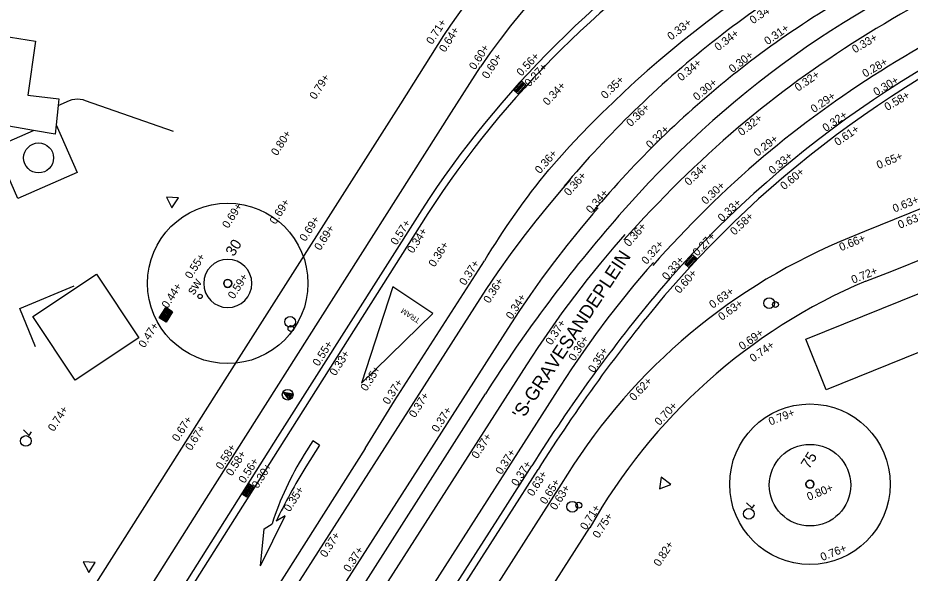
# Model space of a CAD drawing. Extents: x 122462 to 123306, y 485548 to 486417.
# Drawn here: x 122843.63 to 122876.99, y 485776.58 to 485797.34 of the extents above; entities that cross this region are included whole.
import ezdxf

# ---------------------------------------------------------------- set-up
doc = ezdxf.new("R2010")
doc.units = 0
for name, color, linetype in [('B meubilair trammast', 7, 'Continuous'), ('B-WE-AL-T25', 7, 'Continuous'), ('B-WE-GR-BOOM_BOOMDIAMETER', 7, 'Continuous'), ('B-WE-KL-ET_LS_OV_LICHTMAST-S', 7, 'Continuous'), ('B-WE-OG-HOOGTEPUNT-S', 7, 'Continuous'), ('B-WE-OG-TOPOGRAFIE_BEBOUWING-G', 7, 'Continuous'), ('B-WE-OG-TOPOGRAFIE_RAILS-G', 7, 'Continuous'), ('B-WE-OG-TOPOGRAFIE_STRAATNAAM', 7, 'Continuous'), ('B-WE-RI-HWA_KOLK-S', 7, 'Continuous'), ('B-WE-VH-KANTOPSLUITING_TROTTOIRBAND_130 150-G', 7, 'Continuous'), ('B-WE-VH-KANTOPSLUITING_TROTTOIRBAND_280 300-G', 7, 'Continuous'), ('B-WE-VH-KANTOPSLUITING_TROTTOIRBAND_NATUURSTEEN_150-G', 7, 'Continuous'), ('B-WE-VH-KANTOPSLUITING_TROTTOIRBAND_NATUURSTEEN_300-G', 7, 'Continuous'), ('B-WE-VH-KANTVERHARDING_EIND_VERHARDING-G', 7, 'Continuous'), ('B-WE-VH-MATERIAALGRENS_ASFALT-G', 7, 'Continuous'), ('B-WE-VW-MARKERING_LANGS_STREEP_DOORGETROKKEN_010-G', 7, 'Continuous'), ('B-WE-VW-MARKERING_OVERIG-G', 7, 'Continuous'), ('B-WE-VW-MARKERING_PIJL-S', 7, 'Continuous'), ('iba7-verkeersbord blauw', 7, 'Continuous'), ('iba7-verkeersbord rood', 7, 'Continuous'), ('Level 17', 7, 'Continuous'), ('Level 2', 7, 'Continuous'), ('Level 30', 7, 'Continuous'), ('Level 37', 7, 'Continuous'), ('Level 53', 7, 'Continuous')]:
    doc.layers.add(name, color=color, linetype=linetype)

msp = doc.modelspace()

# ---------------------------------------------------------------- linework, layer by layer
at = {"layer": 'B meubilair trammast'}
for points in [[(122849.391, 485790.235), (122849.633, 485790.614), (122849.183, 485790.634)], [(122867.624, 485779.725), (122868.041, 485779.893), (122867.686, 485780.17)], [(122846.285, 485776.6), (122846.526, 485776.98), (122846.076, 485776.999)]]:
    msp.add_lwpolyline(points, close=True, dxfattribs=at)
at = {"layer": 'B-WE-KL-ET_LS_OV_LICHTMAST-S'}
for points in [[(122843.843, 485781.937), (122844.057, 485781.727), (122844.138, 485781.854)], [(122870.873, 485779.21), (122871.087, 485779.001), (122871.168, 485779.128)]]:
    msp.add_lwpolyline(points, dxfattribs=at)
for centre, radius in [((122850.442, 485786.924), 0.08), ((122843.93, 485781.519), 0.2), ((122870.96, 485778.793), 0.2)]:
    msp.add_circle(centre, radius, dxfattribs=at)
at = {"layer": 'B-WE-OG-TOPOGRAFIE_BEBOUWING-G'}
msp.add_lwpolyline([(122846.574, 485787.748), (122848.154, 485785.369), (122845.775, 485783.789), (122844.195, 485786.168), (122846.574, 485787.748)], dxfattribs=at)
at = {"layer": 'B-WE-OG-TOPOGRAFIE_RAILS-G'}
for centre, radius, start, end in [((122892.73, 485767.197), 37.277, 116.2604, 128.4187), ((122892.73, 485767.197), 35.837, 116.2604, 128.4187), ((122897.258, 485761.432), 41.525, 114.4342, 129.9761), ((122897.258, 485761.432), 40.085, 114.4342, 129.9761), ((122893.694, 485766.059), 38.768, 128.4917, 139.889), ((122893.694, 485766.059), 37.328, 128.4917, 139.889), ((122898.708, 485760.361), 43.279, 130.5458, 138.508), ((122898.708, 485760.361), 41.839, 130.5458, 138.508)]:
    msp.add_arc(centre, radius, start, end, dxfattribs=at)
at = {"layer": 'B-WE-RI-HWA_KOLK-S'}
for p, q in [((122862.472, 485794.968), (122862.17, 485794.634)), ((122862.319, 485794.5), (122862.62, 485794.835)), ((122862.62, 485794.835), (122862.472, 485794.968)), ((122862.17, 485794.634), (122862.319, 485794.5)), ((122868.873, 485788.474), (122868.566, 485788.144)), ((122869.019, 485788.337), (122868.873, 485788.474)), ((122868.566, 485788.144), (122868.713, 485788.008)), ((122868.713, 485788.008), (122869.019, 485788.337)), ((122848.919, 485786.123), (122849.161, 485786.502)), ((122848.94, 485786.127), (122849.165, 485786.481)), ((122849.414, 485786.341), (122849.161, 485786.502)), ((122849.393, 485786.336), (122849.165, 485786.481)), ((122849.172, 485785.961), (122848.919, 485786.123)), ((122849.167, 485785.982), (122848.94, 485786.127)), ((122849.393, 485786.336), (122849.167, 485785.982)), ((122849.414, 485786.341), (122849.172, 485785.961)), ((122852.268, 485779.915), (122852.027, 485779.535)), ((122852.196, 485779.428), (122852.437, 485779.808)), ((122852.437, 485779.808), (122852.268, 485779.915)), ((122852.027, 485779.535), (122852.196, 485779.428))]:
    msp.add_line(p, q, dxfattribs=at)
for points in [[(122862.329, 485794.739), (122862.351, 485794.762), (122862.428, 485794.693), (122862.407, 485794.669), (122862.329, 485794.739)], [(122862.363, 485794.776), (122862.384, 485794.8), (122862.462, 485794.73), (122862.44, 485794.706), (122862.363, 485794.776)], [(122862.396, 485794.813), (122862.418, 485794.837), (122862.495, 485794.767), (122862.474, 485794.743), (122862.396, 485794.813)], [(122862.43, 485794.85), (122862.451, 485794.874), (122862.529, 485794.804), (122862.507, 485794.78), (122862.43, 485794.85)], [(122862.463, 485794.887), (122862.485, 485794.911), (122862.562, 485794.841), (122862.541, 485794.818), (122862.463, 485794.887)], [(122862.229, 485794.627), (122862.25, 485794.651), (122862.328, 485794.581), (122862.306, 485794.557), (122862.229, 485794.627)], [(122862.262, 485794.664), (122862.284, 485794.688), (122862.361, 485794.618), (122862.34, 485794.595), (122862.262, 485794.664)], [(122862.296, 485794.702), (122862.317, 485794.725), (122862.395, 485794.656), (122862.373, 485794.632), (122862.296, 485794.702)], [(122868.863, 485788.393), (122868.885, 485788.416), (122868.961, 485788.345), (122868.939, 485788.322), (122868.863, 485788.393)], [(122868.625, 485788.136), (122868.646, 485788.16), (122868.723, 485788.089), (122868.701, 485788.065), (122868.625, 485788.136)], [(122868.659, 485788.173), (122868.681, 485788.196), (122868.757, 485788.125), (122868.735, 485788.102), (122868.659, 485788.173)], [(122868.693, 485788.209), (122868.715, 485788.233), (122868.791, 485788.162), (122868.769, 485788.138), (122868.693, 485788.209)], [(122868.727, 485788.246), (122868.749, 485788.27), (122868.825, 485788.199), (122868.803, 485788.175), (122868.727, 485788.246)], [(122868.761, 485788.283), (122868.783, 485788.306), (122868.859, 485788.235), (122868.837, 485788.212), (122868.761, 485788.283)], [(122868.795, 485788.319), (122868.817, 485788.343), (122868.893, 485788.272), (122868.871, 485788.248), (122868.795, 485788.319)], [(122868.829, 485788.356), (122868.851, 485788.379), (122868.927, 485788.308), (122868.905, 485788.285), (122868.829, 485788.356)], [(122849.178, 485786.439), (122849.171, 485786.429)], [(122849.174, 485786.415), (122849.33, 485786.316)], [(122849.347, 485786.343), (122849.191, 485786.442)], [(122848.989, 485786.144), (122848.983, 485786.134)], [(122848.986, 485786.12), (122849.141, 485786.021)], [(122849.159, 485786.048), (122849.003, 485786.147)], [(122849.016, 485786.186), (122849.01, 485786.176)], [(122849.013, 485786.162), (122849.168, 485786.063)], [(122849.186, 485786.09), (122849.03, 485786.189)], [(122849.043, 485786.228), (122849.037, 485786.218)], [(122849.04, 485786.204), (122849.195, 485786.105)], [(122849.212, 485786.132), (122849.057, 485786.231)], [(122849.07, 485786.271), (122849.064, 485786.26)], [(122849.067, 485786.247), (122849.222, 485786.148)], [(122849.239, 485786.175), (122849.084, 485786.274)], [(122849.097, 485786.313), (122849.09, 485786.303)], [(122849.094, 485786.289), (122849.249, 485786.19)], [(122849.266, 485786.217), (122849.111, 485786.316)], [(122849.124, 485786.355), (122849.117, 485786.345)], [(122849.12, 485786.331), (122849.276, 485786.232)], [(122849.293, 485786.259), (122849.138, 485786.358)], [(122849.151, 485786.397), (122849.144, 485786.387)], [(122849.147, 485786.373), (122849.303, 485786.274)], [(122849.32, 485786.301), (122849.164, 485786.4)], [(122849.209, 485786.109), (122849.215, 485786.119)], [(122849.236, 485786.151), (122849.242, 485786.161)], [(122849.263, 485786.193), (122849.269, 485786.203)], [(122849.29, 485786.235), (122849.296, 485786.245)], [(122849.316, 485786.277), (122849.323, 485786.287)], [(122849.343, 485786.319), (122849.35, 485786.33)], [(122849.155, 485786.024), (122849.162, 485786.034)], [(122849.182, 485786.066), (122849.189, 485786.076)], [(122852.219, 485779.749), (122852.237, 485779.776), (122852.325, 485779.72), (122852.308, 485779.693), (122852.219, 485779.749)], [(122852.246, 485779.791), (122852.263, 485779.818), (122852.351, 485779.763), (122852.334, 485779.736), (122852.246, 485779.791)], [(122852.273, 485779.834), (122852.29, 485779.861), (122852.378, 485779.805), (122852.361, 485779.778), (122852.273, 485779.834)], [(122852.086, 485779.538), (122852.103, 485779.565), (122852.191, 485779.509), (122852.174, 485779.482), (122852.086, 485779.538)], [(122852.113, 485779.58), (122852.13, 485779.607), (122852.218, 485779.551), (122852.201, 485779.524), (122852.113, 485779.58)], [(122852.139, 485779.622), (122852.156, 485779.649), (122852.244, 485779.594), (122852.227, 485779.567), (122852.139, 485779.622)], [(122852.166, 485779.665), (122852.183, 485779.692), (122852.271, 485779.636), (122852.254, 485779.609), (122852.166, 485779.665)], [(122852.193, 485779.707), (122852.21, 485779.734), (122852.298, 485779.678), (122852.281, 485779.651), (122852.193, 485779.707)]]:
    msp.add_lwpolyline(points, dxfattribs=at)
for centre, start, end in [((122849.18, 485786.424), 147.503, 237.503), ((122849.186, 485786.434), 57.503, 147.503), ((122848.991, 485786.129), 147.503, 237.503), ((122848.998, 485786.139), 57.503, 147.503), ((122849.018, 485786.171), 147.503, 237.503), ((122849.025, 485786.181), 57.503, 147.503), ((122849.045, 485786.213), 147.503, 237.503), ((122849.052, 485786.223), 57.503, 147.503), ((122849.072, 485786.255), 147.503, 237.503), ((122849.078, 485786.265), 57.503, 147.503), ((122849.099, 485786.297), 147.503, 237.503), ((122849.105, 485786.307), 57.503, 147.503), ((122849.126, 485786.339), 147.503, 237.503), ((122849.132, 485786.35), 57.503, 147.503), ((122849.153, 485786.382), 147.503, 237.503), ((122849.159, 485786.392), 57.503, 147.503), ((122849.18, 485786.082), 327.503, 57.503), ((122849.201, 485786.114), 237.503, 327.503), ((122849.207, 485786.124), 327.503, 57.503), ((122849.227, 485786.156), 237.503, 327.503), ((122849.234, 485786.166), 327.503, 57.503), ((122849.254, 485786.198), 237.503, 327.503), ((122849.261, 485786.208), 327.503, 57.503), ((122849.281, 485786.24), 237.503, 327.503), ((122849.288, 485786.251), 327.503, 57.503), ((122849.308, 485786.283), 237.503, 327.503), ((122849.314, 485786.293), 327.503, 57.503), ((122849.335, 485786.325), 237.503, 327.503), ((122849.341, 485786.335), 327.503, 57.503), ((122849.147, 485786.03), 237.503, 327.503), ((122849.153, 485786.04), 327.503, 57.503), ((122849.174, 485786.072), 237.503, 327.503)]:
    msp.add_arc(centre, 0.01, start, end, dxfattribs=at)
at = {"layer": 'B-WE-VH-KANTOPSLUITING_TROTTOIRBAND_130 150-G'}
for points in [[(122875.333, 485787.496), (122876.312, 485787.868), (122893.962, 485794.992), (122906.533, 485800.012)], [(122859.545, 485796.675), (122857.941, 485794.118), (122851.457, 485783.939), (122846.068, 485775.456), (122843.914, 485772.069), (122842.809, 485770.365)]]:
    msp.add_lwpolyline(points, dxfattribs=at)
for centre, radius, start, end in [((122887.37, 485777.247), 32.134, 109.4944, 145.3742), ((122884.367, 485780.25), 29.765, 117.5598, 146.5068), ((122883.171, 485768.321), 22.445, 113.13, 148.9294), ((122883.689, 485767.768), 21.424, 112.9561, 150.6267)]:
    msp.add_arc(centre, radius, start, end, dxfattribs=at)
at = {"layer": 'B-WE-VH-KANTOPSLUITING_TROTTOIRBAND_280 300-G'}
msp.add_lwpolyline([(122855.639, 485768.855), (122857.113, 485771.127), (122861.998, 485778.754), (122863.08, 485780.447)], dxfattribs=at)
msp.add_arc((122890.004, 485769.859), 37.288, 122.4775, 147.0059, dxfattribs=at)
at = {"layer": 'B-WE-VH-KANTOPSLUITING_TROTTOIRBAND_NATUURSTEEN_150-G'}
for points in [[(122905.454, 485801.56), (122875.291, 485789.351), (122874.354, 485788.962)], [(122875.333, 485787.496), (122876.312, 485787.868), (122893.962, 485794.992), (122906.533, 485800.012)], [(122859.545, 485796.675), (122857.941, 485794.118), (122851.457, 485783.939), (122846.068, 485775.456), (122843.914, 485772.069), (122842.809, 485770.365)], [(122843.305, 485767.77), (122846.914, 485773.426), (122850.68, 485779.38), (122854.452, 485785.317), (122859.842, 485793.813), (122860.927, 485795.506)], [(122863.946, 485779.905), (122856.523, 485768.29)], [(122853.181, 485759.893), (122857.443, 485766.425), (122857.974, 485767.266), (122865.019, 485778.277)]]:
    msp.add_lwpolyline(points, dxfattribs=at)
for centre, radius, start, end in [((122887.37, 485777.247), 32.134, 109.4944, 145.3742), ((122884.367, 485780.25), 29.765, 117.5598, 146.5068), ((122883.171, 485768.321), 22.445, 113.13, 148.9294), ((122883.689, 485767.768), 21.424, 112.9561, 150.6267)]:
    msp.add_arc(centre, radius, start, end, dxfattribs=at)
at = {"layer": 'B-WE-VH-KANTOPSLUITING_TROTTOIRBAND_NATUURSTEEN_300-G'}
for points in [[(122858.729, 485790.164), (122853.344, 485781.672), (122848.499, 485774.007), (122844.135, 485767.235)], [(122855.639, 485768.855), (122857.113, 485771.127), (122861.998, 485778.754), (122863.08, 485780.447)]]:
    msp.add_lwpolyline(points, dxfattribs=at)
for centre, radius, start, end in [((122890.004, 485769.859), 37.288, 122.4775, 147.0059), ((122898.061, 485761.035), 39.834, 110.4575, 139.4077), ((122912.508, 485749.476), 58.329, 140.02002, 147.92942)]:
    msp.add_arc(centre, radius, start, end, dxfattribs=at)
at = {"layer": 'B-WE-VH-KANTVERHARDING_EIND_VERHARDING-G'}
msp.add_circle((122873.248, 485779.866), 1.526, dxfattribs=at)
for start, end in [(0, 180), (180, 0)]:
    msp.add_arc((122851.479, 485787.407), 0.9, start, end, dxfattribs=at)
at = {"layer": 'B-WE-VH-MATERIAALGRENS_ASFALT-G'}
for points in [[(122858.956, 485790.018), (122853.572, 485781.528), (122848.727, 485773.862), (122843.647, 485765.979)], [(122855.412, 485769.002), (122856.886, 485771.273), (122861.771, 485778.9), (122862.852, 485780.591)]]:
    msp.add_lwpolyline(points, dxfattribs=at)
for centre, radius, start, end in [((122890.01, 485769.852), 37.027, 122.4732, 147.0014), ((122898.066, 485761.026), 40.115, 110.4596, 139.4046), ((122912.49, 485749.495), 58.574, 140.02108, 147.9346)]:
    msp.add_arc(centre, radius, start, end, dxfattribs=at)
at = {"layer": 'B-WE-VW-MARKERING_LANGS_STREEP_DOORGETROKKEN_010-G'}
for points in [[(122856.618, 485781.242), (122857.719, 485783.023), (122861.072, 485788.249)], [(122879.483, 485787.902), (122880.237, 485786.014), (122873.85, 485783.435), (122873.096, 485785.323), (122879.483, 485787.902)], [(122859.144, 485786.281), (122857.651, 485787.275), (122856.474, 485783.68), (122859.144, 485786.281)], [(122854.426, 485772.777), (122858.88, 485779.781), (122861.114, 485783.283)], [(122856.618, 485781.242), (122848.765, 485768.861)]]:
    msp.add_lwpolyline(points, dxfattribs=at)
for centre, radius, start, end in [((122893.682, 485765.237), 40.13, 112.3523, 138.8217), ((122894.325, 485765.582), 37.28, 111.8799, 139.1977), ((122884.662, 485774.165), 27.475, 140.4503, 149.1607), ((122906.578, 485754.413), 53.856, 138.7206, 147.5837)]:
    msp.add_arc(centre, radius, start, end, dxfattribs=at)
at = {"layer": 'B-WE-VW-MARKERING_OVERIG-G'}
for centre, radius in [((122871.721, 485786.673), 0.2), ((122871.958, 485786.617), 0.11), ((122853.81, 485785.971), 0.2), ((122853.841, 485785.721), 0.11), ((122864.359, 485779.059), 0.2), ((122864.602, 485779.114), 0.11)]:
    msp.add_circle(centre, radius, dxfattribs=at)
at = {"layer": 'B-WE-VW-MARKERING_PIJL-S'}
for p, q in [((122854.655, 485781.52), (122854.338, 485781.011)), ((122854.909, 485781.362), (122854.655, 485781.52)), ((122854.909, 485781.362), (122854.402, 485780.547)), ((122852.7, 485776.848), (122853.629, 485778.719)), ((122852.834, 485778.236), (122853.139, 485778.424)), ((122853.629, 485778.719), (122853.291, 485778.517)), ((122852.7, 485776.848), (122852.834, 485778.236))]:
    msp.add_line(p, q, dxfattribs=at)
for centre, radius, start, end in [((122864.129, 485774.904), 11.54, 148.0464, 162.2406), ((122871.38, 485769.938), 20.02, 148.0017, 154.6269)]:
    msp.add_arc(centre, radius, start, end, dxfattribs=at)
at = {"layer": 'iba7-verkeersbord blauw'}
msp.add_lwpolyline([(122853.902, 485783.279), (122853.768, 485783.066), (122853.563, 485783.346), (122853.865, 485783.29), (122853.765, 485783.133), (122853.635, 485783.301), (122853.8, 485783.262), (122853.763, 485783.204), (122853.736, 485783.236), (122853.694, 485783.264)], dxfattribs=at)
msp.add_circle((122853.719, 485783.247), 0.2, dxfattribs=at)
at = {"layer": 'iba7-verkeersbord rood'}
for centre, radius in [((122851.477, 485787.41), 3), ((122851.477, 485787.41), 0.15), ((122873.246, 485779.902), 3), ((122873.246, 485779.902), 0.15)]:
    msp.add_circle(centre, radius, dxfattribs=at)
for centre, start, end in [((122851.477, 485787.41), 0, 180), ((122851.477, 485787.41), 180, 0), ((122873.246, 485779.902), 0, 180), ((122873.246, 485779.902), 180, 0)]:
    msp.add_arc(centre, 0.15, start, end, dxfattribs=at)
at = {"layer": 'Level 17'}
for points in [[(122845.134, 485794.059), (122845.564, 485794.249), (122845.66, 485794.279), (122845.758, 485794.298), (122845.858, 485794.304), (122845.958, 485794.299), (122846.057, 485794.282), (122846.153, 485794.253), (122849.435, 485793.106)], [(122845.061, 485793.332), (122845.844, 485791.553), (122843.629, 485790.578), (122842.783, 485792.5), (122844.213, 485793.13)]]:
    msp.add_lwpolyline(points, dxfattribs=at)
at = {"layer": 'Level 2'}
msp.add_lwpolyline([(122844.286, 485785.04), (122843.71, 485786.471), (122845.739, 485787.316)], dxfattribs=at)
at = {"layer": 'Level 30'}
for p, q in [((122845.134, 485794.059), (122845.061, 485793.332)), ((122844.213, 485793.13), (122842.609, 485793.405))]:
    msp.add_line(p, q, dxfattribs=at)
for points in [[(122843.039, 485796.664), (122844.291, 485796.47), (122844.002, 485794.447), (122845.159, 485794.313), (122845.134, 485794.059)], [(122845.061, 485793.332), (122845.027, 485792.99), (122844.213, 485793.13)]]:
    msp.add_lwpolyline(points, dxfattribs=at)
at = {"layer": 'Level 37'}
for points in [[(122864.275, 485791.284), (122864.002, 485790.971), (122863.492, 485790.364), (122862.995, 485789.747), (122862.511, 485789.12), (122862.038, 485788.484), (122861.579, 485787.838), (122861.132, 485787.184), (122860.699, 485786.521), (122848.328, 485767.181), (122847.926, 485766.567), (122847.512, 485765.961), (122847.086, 485765.364), (122846.647, 485764.775), (122846.197, 485764.196), (122845.735, 485763.626), (122845.261, 485763.066), (122844.776, 485762.515), (122844.28, 485761.974), (122843.773, 485761.444), (122843.256, 485760.924)], [(122865.327, 485790.24), (122865.127, 485790.01), (122864.636, 485789.425), (122864.158, 485788.831), (122863.691, 485788.227), (122863.236, 485787.615), (122862.794, 485786.993), (122862.364, 485786.363), (122861.946, 485785.724), (122849.575, 485766.384), (122849.157, 485765.745), (122848.726, 485765.114), (122848.282, 485764.492), (122847.825, 485763.88), (122847.357, 485763.276), (122846.875, 485762.683), (122846.382, 485762.099), (122845.878, 485761.526), (122845.361, 485760.963), (122844.833, 485760.411), (122844.294, 485759.869), (122843.744, 485759.339), (122843.184, 485758.82)], [(122850.699, 485765.665), (122862.66, 485784.363), (122863.089, 485785.018), (122863.53, 485785.665), (122863.984, 485786.303), (122864.451, 485786.932), (122864.93, 485787.551), (122865.422, 485788.161), (122865.925, 485788.761), (122866.339, 485789.235)], [(122867.391, 485788.19), (122867.164, 485787.932), (122866.661, 485787.338), (122866.17, 485786.733), (122865.692, 485786.118), (122865.226, 485785.494), (122864.773, 485784.86), (122864.333, 485784.217), (122863.907, 485783.565), (122851.945, 485764.867), (122851.514, 485764.207), (122851.069, 485763.555), (122850.612, 485762.912), (122850.142, 485762.278), (122849.659, 485761.653), (122849.164, 485761.039), (122848.658, 485760.434), (122848.139, 485759.839)]]:
    msp.add_lwpolyline(points, dxfattribs=at)
at = {"layer": 'Level 53'}
msp.add_circle((122844.407, 485792.099), 0.56, dxfattribs=at)

# ---------------------------------------------------------------- texts
at = {"layer": 'B-WE-AL-T25'}
for s, height, rotation, p in [('sw', 0.36, 57.5452, (122850.211, 485786.951)), ('TRAM', 0.2, 147.1138, (122858.691, 485786.07))]:
    msp.add_text(s, height=height, rotation=rotation, dxfattribs=at).set_placement(p)
at = {"layer": 'B-WE-GR-BOOM_BOOMDIAMETER'}
for s, rotation, p in [('30', 57.5452, (122851.702, 485788.391)), ('75', 57.4653, (122873.211, 485780.44))]:
    msp.add_text(s, height=0.4, rotation=rotation, dxfattribs=at).set_placement(p)
at = {"layer": 'B-WE-OG-HOOGTEPUNT-S'}
for s, rotation, p in [('0.34+', 34.831, (122871.118, 485797.091)), ('0.71+', 57.503, (122859.125, 485796.317)), ('0.33+', 37.9234, (122868.055, 485796.482)), ('0.64+', 57.503, (122859.604, 485796.026)), ('0.34+', 37.5457, (122869.818, 485796.084)), ('0.31+', 34.831, (122871.664, 485796.309)), ('0.33+', 30.5179, (122874.927, 485796.005)), ('0.60+', 57.3452, (122860.725, 485795.369)), ('0.60+', 57.3452, (122861.204, 485795.032)), ('0.56+', 47.0319, (122862.46, 485795.134)), ('0.30+', 37.5457, (122870.354, 485795.269)), ('0.28+', 30.5179, (122875.31, 485795.097)), ('0.27+', 47.0319, (122862.759, 485794.739)), ('0.34+', 39.8241, (122868.44, 485794.955)), ('0.79+', 57.3452, (122854.758, 485794.261)), ('0.35+', 44.3344, (122865.6, 485794.283)), ('0.32+', 34.831, (122872.807, 485794.57)), ('0.30+', 30.5179, (122875.724, 485794.409)), ('0.34+', 47.0319, (122863.443, 485794.037)), ('0.30+', 39.8241, (122869.026, 485794.222)), ('0.29+', 34.831, (122873.4, 485793.77)), ('0.58+', 30.5179, (122876.138, 485793.851)), ('0.36+', 44.3344, (122866.55, 485793.245)), ('0.32+', 34.831, (122873.842, 485793.063)), ('0.32+', 37.9234, (122870.696, 485792.905)), ('0.32+', 44.3344, (122867.287, 485792.43)), ('0.61+', 34.831, (122874.287, 485792.534)), ('0.80+', 57.3452, (122853.322, 485792.157)), ('0.29+', 37.9234, (122871.286, 485792.136)), ('0.36+', 48.8889, (122863.153, 485791.486)), ('0.33+', 39.7099, (122871.85, 485791.473)), ('0.65+', 22.0365, (122875.808, 485791.68)), ('0.34+', 43.331, (122868.722, 485791.043)), ('0.36+', 48.8889, (122864.242, 485790.655)), ('0.60+', 39.7099, (122872.286, 485790.886)), ('0.30+', 43.331, (122869.354, 485790.338)), ('0.34+', 48.8889, (122865.065, 485790.004)), ('0.69+', 57.503, (122853.268, 485789.593)), ('0.33+', 43.331, (122869.967, 485789.692)), ('0.63+', 22.0365, (122876.409, 485790.055)), ('0.69+', 57.3452, (122851.495, 485789.443)), ('0.69+', 57.503, (122854.385, 485788.954)), ('0.58+', 43.331, (122870.428, 485789.188)), ('0.63+', 22.0365, (122876.605, 485789.447)), ('0.69+', 57.503, (122854.939, 485788.615)), ('0.57+', 57.4653, (122857.788, 485788.817)), ('0.34+', 57.4653, (122858.408, 485788.511)), ('0.36+', 48.8889, (122866.485, 485788.757)), ('0.27+', 46.3043, (122869.04, 485788.406)), ('0.66+', 22.0365, (122874.409, 485788.611)), ('0.36+', 57.4653, (122859.212, 485787.997)), ('0.32+', 48.8889, (122867.137, 485788.095)), ('0.55+', 57.3452, (122850.104, 485787.552)), ('0.37+', 57.4653, (122860.359, 485787.309)), ('0.33+', 48.8889, (122867.906, 485787.508)), ('0.60+', 48.8889, (122868.375, 485787.009)), ('0.72+', 22.0365, (122874.863, 485787.394)), ('0.59+', 57.3452, (122851.705, 485786.801)), ('0.36+', 57.4653, (122861.261, 485786.641)), ('0.44+', 57.3452, (122849.232, 485786.448)), ('0.63+', 35.615, (122869.609, 485786.456)), ('0.34+', 57.4653, (122862.102, 485786.043)), ('0.63+', 35.615, (122869.947, 485786.003)), ('0.47+', 57.3452, (122848.366, 485784.977)), ('0.37+', 57.4653, (122863.586, 485785.079)), ('0.36+', 57.4653, (122864.444, 485784.484)), ('0.69+', 35.615, (122870.717, 485784.903)), ('0.55+', 57.4653, (122854.876, 485784.289)), ('0.74+', 35.615, (122871.124, 485784.451)), ('0.33+', 57.4653, (122855.508, 485783.93)), ('0.35+', 57.4653, (122865.173, 485784.047)), ('0.35+', 57.4653, (122856.666, 485783.355)), ('0.37+', 57.4653, (122857.495, 485782.856)), ('0.62+', 46.8202, (122866.676, 485782.991)), ('0.37+', 57.4653, (122858.479, 485782.362)), ('0.74+', 57.3452, (122844.979, 485781.849)), ('0.37+', 57.4653, (122859.326, 485781.82)), ('0.70+', 46.8202, (122867.619, 485782.073)), ('0.79+', 21.9883, (122871.77, 485782.091)), ('0.67+', 57.3452, (122849.618, 485781.472)), ('0.67+', 57.3452, (122850.112, 485781.134)), ('0.37+', 57.4653, (122860.815, 485780.83)), ('0.58+', 57.4653, (122851.256, 485780.425)), ('0.58+', 57.3452, (122851.634, 485780.183)), ('0.37+', 57.4653, (122861.714, 485780.24)), ('0.56+', 57.4653, (122852.106, 485779.911)), ('0.30+', 57.4653, (122852.601, 485779.716)), ('0.37+', 57.4653, (122862.304, 485779.803)), ('0.63+', 57.4653, (122862.893, 485779.425)), ('0.35+', 57.4653, (122853.796, 485778.845)), ('0.65+', 57.4653, (122863.373, 485779.125)), ('0.63+', 57.4653, (122863.748, 485778.908)), ('0.80+', 21.9883, (122873.204, 485779.282)), ('0.71+', 57.4653, (122864.877, 485778.164)), ('0.75+', 57.4653, (122865.346, 485777.856)), ('0.37+', 57.5468, (122855.153, 485777.139)), ('0.37+', 57.5468, (122856.028, 485776.594)), ('0.82+', 57.4653, (122867.623, 485776.8)), ('0.76+', 21.9883, (122873.708, 485777.025))]:
    msp.add_text(s, height=0.3, rotation=rotation, dxfattribs=at).set_placement(p)
at = {"layer": 'B-WE-OG-TOPOGRAFIE_STRAATNAAM'}
msp.add_text("'S-GRAVESANDEPLEIN", height=0.5, rotation=56.4998, dxfattribs=at).set_placement((122862.5, 485782.278))

doc.saveas('drawing.dxf')
